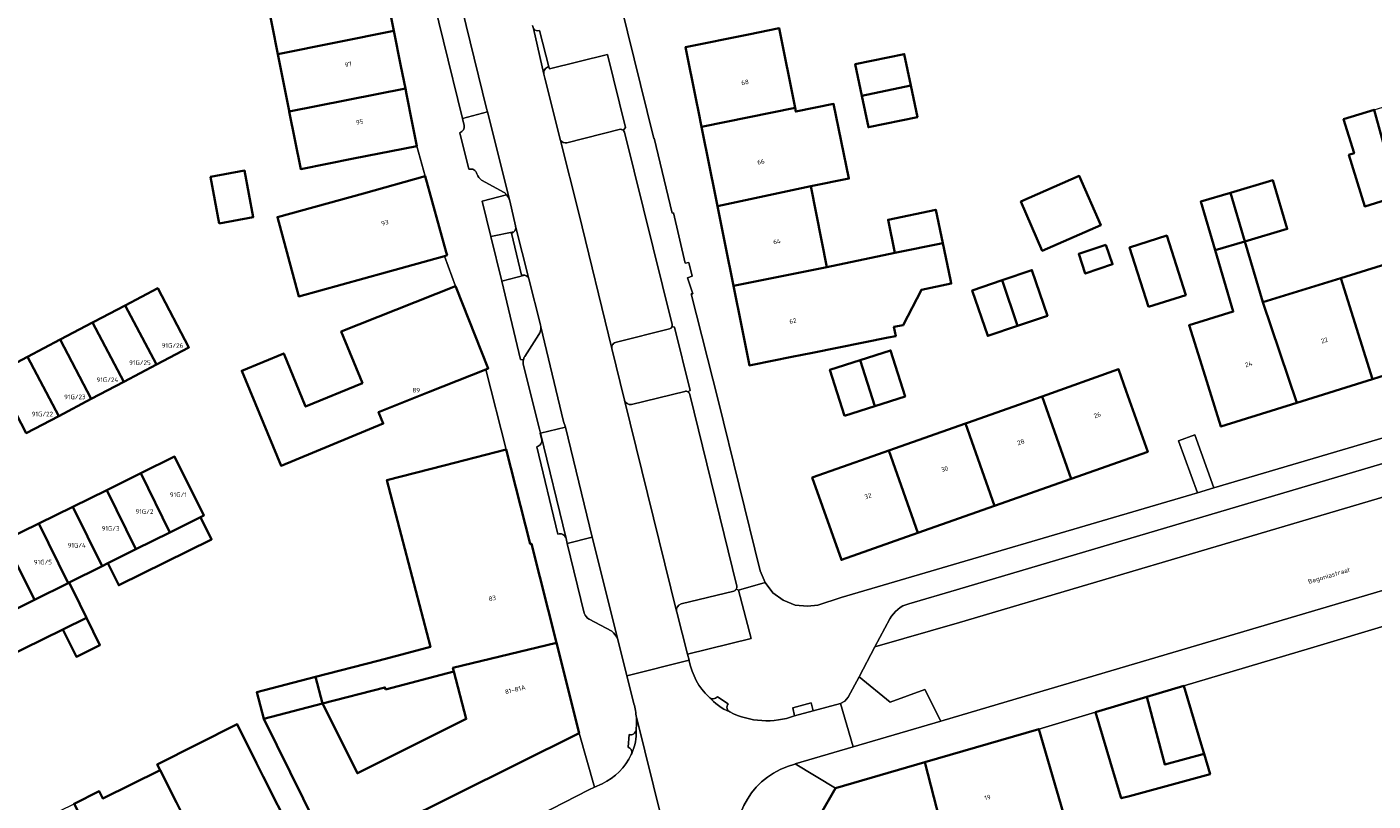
# Model space of a CAD drawing. Header units: metres. Extents: x 197700 to 204338, y 317132 to 325229.
# Tile 300 of 656: x 200481 to 200586, y 319314 to 319374. Entities that reach past the tile are written whole.
import ezdxf
from ezdxf.enums import TextEntityAlignment as Align

# ---------------------------------------------------------------- set-up
doc = ezdxf.new("R2010")
doc.units = ezdxf.units.M
for name, color, linetype, lineweight in [('B-WE-GR-BEPLANTING_CULTUUR_BODEMBEDEKKER-GV', 90, 'Continuous', 18), ('B-WE-IE-TERREINAFSCHEIDING_KUNSTMATIG_MUUR-G', 90, 'IE-TERREINAFSCHEIDING-KUNSTMATIG-DICHT', 18), ('B-WE-OG-BEBOUWING-GV', 7, 'Continuous', 35), ('B-WE-OG-BEBOUWING-T18', 10, 'Continuous', 18), ('B-WE-OG-TERREIN_ERF-GV', 7, 'Continuous', 18), ('B-WE-OG-TOPOGRAFIE-T18', 10, 'Continuous', 18), ('B-WE-VH-VERHARDING_ASFALT-GV', 252, 'Continuous', 18), ('B-WE-VH-VERHARDING_BETONSTRAATSTEEN-GV', 252, 'Continuous', 18), ('B-WE-VH-VERHARDING_OPEN-GV', 252, 'Continuous', 18), ('B-WE-VH-VERHARDING_STRAATBAKSTEEN-GV', 252, 'Continuous', 18), ('B-WE-VH-VERHARDING_TEGEL-GV', 252, 'Continuous', 18)]:
    doc.layers.add(name, color=color, linetype=linetype, lineweight=lineweight)
doc.styles.add('NLCS-ISO-M200-T18', font='NLCS-ISO.ttf', dxfattribs={"height": 0.36})
doc.linetypes.add('IE-TERREINAFSCHEIDING-KUNSTMATIG-DICHT', pattern='A,8,-1,[82,NLCS.SHX,S=0.75,R=90,X=0,Y=0],-1', length=10)

msp = doc.modelspace()

# ---------------------------------------------------------------- linework, layer by layer
at = {"layer": 'B-WE-GR-BEPLANTING_CULTUUR_BODEMBEDEKKER-GV'}
for points in [[(200527.497, 319366.034), (200527.679, 319366.248), (200526.266, 319371.942), (200521.748, 319370.845), (200521.694, 319370.977)], [(200521.305, 319370.428), (200521.378, 319370.111), (200522.606, 319365.259)], [(200523.105, 319365.076), (200527.278, 319366.125)], [(200518.403, 319361.011), (200516.504, 319360.511), (200517.178, 319357.768), (200518.969, 319358.122)], [(200519.112, 319358.577), (200519.109, 319358.591), (200519.105, 319358.604), (200518.655, 319360.552)], [(200519.836, 319354.739), (200518.024, 319354.273), (200519.494, 319348.189), (200519.72, 319348.164)], [(200521.076, 319350.726), (200521.039, 319350.88), (200520.139, 319354.475)], [(200519.819, 319348.407), (200520.922, 319350.116)], [(200531.103, 319350.569), (200526.982, 319349.517)], [(200532.537, 319345.653), (200532.726, 319345.773), (200531.5, 319350.688), (200531.306, 319350.745)], [(200526.618, 319349.034), (200527.592, 319345)], [(200528.133, 319344.682), (200532.3, 319345.697)], [(200531.658, 319328.553), (200531.673, 319328.492), (200532.509, 319325.216), (200537.473, 319326.438), (200536.484, 319330.19)], [(200536.112, 319330.133), (200532.012, 319329.123)], [(200536.484, 319330.19), (200536.301, 319330.266)]]:
    msp.add_lwpolyline(points, dxfattribs=at)
for points in [[(200521.694, 319370.977, 0.4177578), (200521.305, 319370.428)], [(200527.278, 319366.125, -0.1605567), (200527.497, 319366.034)], [(200522.606, 319365.259, 0.3036591), (200523.105, 319365.076)], [(200518.655, 319360.552, 0.0947977), (200518.403, 319361.011)], [(200518.969, 319358.122, 0.2652885), (200519.112, 319358.577)], [(200520.139, 319354.475, 0.223544), (200519.836, 319354.739)], [(200520.922, 319350.116, 0.1842788), (200521.076, 319350.726)], [(200531.306, 319350.745, -0.2769555), (200531.103, 319350.569)], [(200526.982, 319349.517, 0.4427902), (200526.618, 319349.034)], [(200519.72, 319348.164, -0.0700654), (200519.819, 319348.407)], [(200532.3, 319345.697, -0.1944418), (200532.537, 319345.653)], [(200527.592, 319345, 0.3653622), (200528.133, 319344.682)], [(200536.301, 319330.266, -0.1861078), (200536.112, 319330.133)], [(200532.012, 319329.123, 0.3788315), (200531.658, 319328.553)]]:
    msp.add_lwpolyline(points, format="xyb", dxfattribs=at)
at = {"layer": 'B-WE-IE-TERREINAFSCHEIDING_KUNSTMATIG_MUUR-G'}
msp.add_lwpolyline([(200516.789, 319347.408), (200518.375, 319341.159)], dxfattribs=at)
at = {"layer": 'B-WE-OG-BEBOUWING-GV'}
for points in [[(200509.624, 319373.783), (200509.052, 319376.66), (200508.733, 319378.266), (200499.692, 319376.471), (200500.579, 319371.987)], [(200533.37, 319367.499), (200533.606, 319366.322), (200540.897, 319367.786), (200539.662, 319373.991), (200537.276, 319373.512), (200532.361, 319372.525), (200533.193, 319368.381)], [(200510.514, 319369.3), (200510.17, 319371.033), (200509.624, 319373.783), (200500.579, 319371.987), (200500.759, 319371.079), (200501.46, 319367.551), (200501.469, 319367.504)], [(200549.92, 319369.526), (200549.41, 319371.981), (200545.593, 319371.187), (200546.104, 319368.732)], [(200510.6, 319368.866), (200510.514, 319369.3), (200501.469, 319367.504), (200502.36, 319363.021), (200506.479, 319363.839), (200511.404, 319364.817), (200511.046, 319366.618)], [(200549.92, 319369.526), (200546.104, 319368.732), (200546.614, 319366.278), (200550.431, 319367.071)], [(200533.842, 319365.146), (200534.02, 319364.263), (200534.852, 319360.119), (200542.114, 319361.677), (200545.088, 319362.285), (200543.901, 319368.099), (200540.955, 319367.497), (200540.897, 319367.786), (200533.606, 319366.322)], [(200587.888, 319360.908), (200586.038, 319367.639), (200583.656, 319366.906), (200584.472, 319364.253), (200584.071, 319364.128), (200585.306, 319360.113)], [(200496.001, 319358.785), (200498.659, 319359.283), (200497.982, 319362.902), (200495.324, 319362.405)], [(200513.772, 319356.299), (200513.705, 319356.542), (200512.065, 319362.463), (200507.247, 319361.129), (200500.541, 319359.272), (200502.203, 319353.097), (200508.958, 319354.966), (200513.571, 319356.243)], [(200558.494, 319360.5), (200560.172, 319356.651), (200564.73, 319358.638), (200563.051, 319362.488)], [(200534.852, 319360.119), (200535.684, 319355.975), (200535.861, 319355.093), (200536.097, 319353.916), (200543.369, 319355.376), (200542.114, 319361.677)], [(200574.845, 319361.169), (200575.964, 319357.387), (200579.261, 319358.362), (200578.142, 319362.145)], [(200575.964, 319357.387), (200574.845, 319361.169), (200572.522, 319360.482), (200573.641, 319356.7)], [(200548.684, 319356.483), (200552.406, 319357.258), (200551.867, 319359.844), (200548.145, 319359.07)], [(200536.333, 319352.739), (200536.51, 319351.857), (200537.342, 319347.714), (200537.575, 319347.761), (200540.637, 319348.375), (200542.244, 319348.698), (200548.141, 319349.881), (200548.742, 319350.002), (200548.598, 319350.717), (200549.314, 319350.861), (200550.743, 319353.609), (200553.066, 319354.094), (200553.004, 319354.39), (200552.406, 319357.258), (200548.684, 319356.483), (200543.369, 319355.376), (200536.097, 319353.916)], [(200565.131, 319357.128), (200563.006, 319356.413), (200563.522, 319354.88), (200565.647, 319355.596)], [(200568.46, 319352.273), (200571.353, 319353.202), (200569.867, 319357.837), (200566.973, 319356.909)], [(200577.37, 319352.636), (200575.964, 319357.387), (200573.641, 319356.7), (200575.056, 319351.916), (200571.614, 319350.844), (200572.595, 319347.717), (200574.091, 319342.946), (200580.004, 319344.8)], [(200583.449, 319354.529), (200585.918, 319346.654), (200591.831, 319348.508), (200589.365, 319356.371)], [(200558.246, 319350.801), (200560.574, 319351.592), (200559.366, 319355.147), (200557.038, 319354.356)], [(200557.038, 319354.356), (200554.709, 319353.565), (200555.917, 319350.01), (200558.246, 319350.801)], [(200585.918, 319346.654), (200583.449, 319354.529), (200577.37, 319352.636), (200580.004, 319344.8)], [(200488.667, 319352.4), (200491.101, 319347.778), (200493.641, 319349.116), (200491.208, 319353.738)], [(200505.503, 319350.348), (200507.162, 319346.334), (200502.741, 319344.507), (200501.028, 319348.652), (200497.766, 319347.303), (200500.829, 319339.892), (200508.792, 319343.183), (200508.422, 319344.079), (200512.325, 319345.632), (200516.789, 319347.408), (200516.971, 319347.48), (200514.438, 319353.846), (200514.418, 319353.896), (200509.772, 319352.047)], [(200486.132, 319351.065), (200488.566, 319346.443), (200491.101, 319347.778), (200488.667, 319352.4), (200486.23, 319351.116)], [(200486.132, 319351.065), (200483.597, 319349.73), (200486.031, 319345.108), (200488.566, 319346.443)], [(200486.031, 319345.108), (200483.597, 319349.73), (200481.063, 319348.395), (200483.496, 319343.773)], [(200549.48, 319345.292), (200548.341, 319348.883), (200545.974, 319348.133), (200547.108, 319344.54)], [(200481.063, 319348.395), (200478.528, 319347.06), (200480.961, 319342.438), (200483.496, 319343.773)], [(200544.747, 319343.792), (200547.108, 319344.54), (200545.974, 319348.133), (200543.608, 319347.383)], [(200560.148, 319345.303), (200562.416, 319338.884), (200568.386, 319340.993), (200566.721, 319345.708), (200566.119, 319347.412)], [(200562.416, 319338.884), (200560.148, 319345.303), (200554.336, 319343.251), (200554.178, 319343.195), (200556.446, 319336.776)], [(200550.476, 319334.667), (200556.446, 319336.776), (200554.178, 319343.195), (200548.208, 319341.086)], [(200494.554, 319335.895), (200494.793, 319336.012), (200492.528, 319340.611), (200489.881, 319339.308), (200492.152, 319334.699)], [(200508.956, 319322.47), (200514.296, 319323.864), (200514.226, 319324.154), (200522.287, 319326.103), (200520.354, 319333.811), (200520.256, 319333.802), (200518.375, 319341.159), (200513.531, 319339.921), (200509.073, 319338.782), (200510.185, 319334.522), (200512.469, 319325.773), (200510.246, 319325.193), (200508.373, 319324.704), (200503.522, 319323.438), (200504.065, 319321.357), (200508.916, 319322.623)], [(200550.476, 319334.667), (200548.208, 319341.086), (200546.947, 319340.641), (200542.234, 319338.97), (200544.506, 319332.559)], [(200487.236, 319338.005), (200489.512, 319333.385), (200492.152, 319334.699), (200489.881, 319339.308)], [(200487.236, 319338.005), (200484.592, 319336.703), (200486.874, 319332.071), (200487.331, 319332.298), (200489.512, 319333.385)], [(200484.592, 319336.703), (200481.947, 319335.401), (200484.234, 319330.757), (200484.3, 319330.79), (200486.874, 319332.071)], [(200479.302, 319334.098), (200481.595, 319329.444), (200484.234, 319330.757), (200481.947, 319335.401)], [(200494.554, 319335.895), (200492.152, 319334.699), (200489.512, 319333.385), (200487.331, 319332.298), (200488.172, 319330.589), (200495.411, 319334.154)], [(200479.302, 319334.098), (200476.657, 319332.796), (200478.956, 319328.13), (200481.595, 319329.444)], [(200478.956, 319328.13), (200477.888, 319327.598), (200479.224, 319324.883), (200483.816, 319327.144), (200485.657, 319328.051), (200485.143, 319329.097), (200484.3, 319330.79), (200484.234, 319330.757), (200481.595, 319329.444)], [(200483.816, 319327.144), (200484.867, 319325.012), (200486.705, 319325.918), (200485.657, 319328.051)], [(200514.296, 319323.864), (200515.262, 319320.162), (200506.776, 319315.926), (200504.065, 319321.357), (200499.473, 319320.159), (200502.558, 319313.953), (200504.784, 319309.475), (200524.055, 319319.053), (200522.287, 319326.103), (200514.226, 319324.154)], [(200499.473, 319320.159), (200504.065, 319321.357), (200503.522, 319323.438), (200498.931, 319322.239)], [(200571.201, 319322.738), (200568.315, 319321.875), (200569.731, 319316.601), (200572.781, 319317.451), (200572.633, 319317.947)], [(200573.254, 319315.868), (200572.781, 319317.451), (200569.731, 319316.601), (200568.315, 319321.875), (200564.32, 319320.681), (200565.753, 319315.89), (200566.324, 319313.979), (200566.977, 319314.157)], [(200499.435, 319315.688), (200498.914, 319316.725), (200497.403, 319319.752), (200491.168, 319316.615), (200491.395, 319316.166), (200492.666, 319313.647), (200495.453, 319308.094), (200501.679, 319311.22)], [(200551.021, 319316.796), (200552.618, 319310.529), (200552.888, 319310.594), (200552.87, 319310.669), (200561.79, 319312.862), (200561.293, 319314.571), (200559.898, 319319.373)], [(200491.395, 319316.166), (200486.929, 319313.965), (200486.653, 319314.525), (200484.683, 319313.554), (200489.077, 319304.892), (200495.453, 319308.094), (200492.666, 319313.647)], [(200552.618, 319310.529), (200551.021, 319316.796), (200544.058, 319314.774), (200542.823, 319312.639), (200543.867, 319308.433)]]:
    msp.add_lwpolyline(points, close=True, dxfattribs=at)
at = {"layer": 'B-WE-OG-TERREIN_ERF-GV'}
for points in [[(200504.784, 319309.475), (200502.558, 319313.953), (200499.473, 319320.159), (200498.931, 319322.239), (200503.522, 319323.438), (200508.373, 319324.704), (200510.246, 319325.193), (200512.469, 319325.773), (200510.185, 319334.522), (200509.073, 319338.782), (200513.531, 319339.921), (200518.375, 319341.159), (200516.789, 319347.408), (200512.325, 319345.632), (200508.422, 319344.079), (200508.792, 319343.183), (200500.829, 319339.892), (200497.766, 319347.303), (200501.028, 319348.652), (200502.741, 319344.507), (200507.162, 319346.334), (200505.503, 319350.348), (200509.772, 319352.047), (200514.418, 319353.896), (200513.571, 319356.243), (200508.958, 319354.966), (200502.203, 319353.097), (200500.541, 319359.272), (200507.247, 319361.129), (200512.065, 319362.463), (200511.404, 319364.817), (200506.479, 319363.839), (200502.36, 319363.021), (200501.469, 319367.504), (200501.46, 319367.551), (200500.759, 319371.079), (200500.579, 319371.987), (200499.692, 319376.471)], [(200527.31, 319375.826), (200529.889, 319365.415), (200529.917, 319365.429), (200531.318, 319359.587), (200531.419, 319359.622), (200532.329, 319355.689), (200532.609, 319355.731), (200532.862, 319354.677), (200532.515, 319354.545), (200532.915, 319353.305), (200532.804, 319353.285), (200534.896, 319345.015), (200538.181, 319331.718), (200538.559, 319330.807), (200539.156, 319329.998), (200539.979, 319329.418), (200540.902, 319329.035), (200541.874, 319328.948), (200542.658, 319329.04), (200544.482, 319329.618), (200572.262, 319337.795), (200570.792, 319341.843), (200572.06, 319342.309), (200573.554, 319338.177), (200628.896, 319354.517)], [(200478.528, 319347.06), (200481.063, 319348.395), (200483.597, 319349.73), (200486.132, 319351.065), (200486.23, 319351.116), (200488.667, 319352.4), (200491.208, 319353.738), (200493.641, 319349.116), (200491.101, 319347.778), (200488.566, 319346.443), (200486.031, 319345.108), (200483.496, 319343.773), (200480.961, 319342.438)], [(200479.302, 319334.098), (200481.947, 319335.401), (200484.592, 319336.703), (200487.236, 319338.005), (200489.881, 319339.308), (200492.528, 319340.611), (200494.793, 319336.012), (200494.554, 319335.895), (200495.411, 319334.154), (200488.172, 319330.589), (200487.331, 319332.298), (200486.874, 319332.071), (200484.3, 319330.79), (200485.143, 319329.097), (200485.657, 319328.051), (200486.705, 319325.918), (200484.867, 319325.012), (200483.816, 319327.144), (200479.224, 319324.883)], [(200588.512, 319308.087), (200586.875, 319314.745), (200594.693, 319316.668), (200593.575, 319320.411), (200589.858, 319319.299), (200588.824, 319322.787), (200587.403, 319327.581), (200581.072, 319325.69), (200571.201, 319322.738), (200572.633, 319317.947), (200572.781, 319317.451), (200573.254, 319315.868), (200566.977, 319314.157), (200566.324, 319313.979), (200565.753, 319315.89), (200564.32, 319320.681), (200559.898, 319319.373), (200561.293, 319314.571), (200561.79, 319312.862)]]:
    msp.add_lwpolyline(points, dxfattribs=at)
for points in [[(200534.02, 319364.263), (200533.842, 319365.146), (200533.606, 319366.322), (200533.37, 319367.499), (200533.193, 319368.381), (200532.361, 319372.525), (200537.276, 319373.512), (200539.662, 319373.991), (200540.897, 319367.786), (200540.955, 319367.497), (200543.901, 319368.099), (200545.088, 319362.285), (200542.114, 319361.677), (200543.369, 319355.376), (200548.684, 319356.483), (200548.145, 319359.07), (200551.867, 319359.844), (200552.406, 319357.258), (200553.004, 319354.39), (200553.066, 319354.094), (200550.743, 319353.609), (200549.314, 319350.861), (200548.598, 319350.717), (200548.742, 319350.002), (200548.141, 319349.881), (200542.244, 319348.698), (200540.637, 319348.375), (200537.575, 319347.761), (200537.342, 319347.714), (200536.51, 319351.857), (200536.333, 319352.739), (200536.097, 319353.916), (200535.861, 319355.093), (200535.684, 319355.975), (200534.852, 319360.119)], [(200546.104, 319368.732), (200545.593, 319371.187), (200549.41, 319371.981), (200549.92, 319369.526), (200550.431, 319367.071), (200546.614, 319366.278)], [(200586.038, 319367.639), (200588.419, 319368.371), (200590.47, 319361.702), (200587.888, 319360.908), (200585.306, 319360.113), (200584.071, 319364.128), (200584.472, 319364.253), (200583.656, 319366.906)], [(200496.001, 319358.785), (200495.324, 319362.405), (200497.982, 319362.902), (200498.659, 319359.283)], [(200558.494, 319360.5), (200563.051, 319362.488), (200564.73, 319358.638), (200560.172, 319356.651)], [(200577.37, 319352.636), (200583.449, 319354.529), (200589.365, 319356.371), (200595.285, 319358.214), (200596.25, 319355.133), (200597.745, 319350.362), (200591.831, 319348.508), (200585.918, 319346.654), (200580.004, 319344.8), (200574.091, 319342.946), (200572.595, 319347.717), (200571.614, 319350.844), (200575.056, 319351.916), (200573.641, 319356.7), (200572.522, 319360.482), (200574.845, 319361.169), (200578.142, 319362.145), (200579.261, 319358.362), (200575.964, 319357.387)], [(200565.131, 319357.128), (200565.647, 319355.596), (200563.522, 319354.88), (200563.006, 319356.413)], [(200568.46, 319352.273), (200566.973, 319356.909), (200569.867, 319357.837), (200571.353, 319353.202)], [(200557.038, 319354.356), (200559.366, 319355.147), (200560.574, 319351.592), (200558.246, 319350.801), (200555.917, 319350.01), (200554.709, 319353.565)], [(200548.341, 319348.883), (200549.48, 319345.292), (200547.108, 319344.54), (200544.747, 319343.792), (200543.608, 319347.383), (200545.974, 319348.133)], [(200556.446, 319336.776), (200550.476, 319334.667), (200544.506, 319332.559), (200542.234, 319338.97), (200546.947, 319340.641), (200548.208, 319341.086), (200554.178, 319343.195), (200554.336, 319343.251), (200560.148, 319345.303), (200566.119, 319347.412), (200566.721, 319345.708), (200568.386, 319340.993), (200562.416, 319338.884)], [(200514.296, 319323.864), (200508.956, 319322.47), (200508.916, 319322.623), (200504.065, 319321.357), (200506.776, 319315.926), (200515.262, 319320.162)], [(200498.914, 319316.725), (200499.435, 319315.688), (200501.679, 319311.22), (200495.453, 319308.094), (200489.077, 319304.892), (200482.546, 319301.612), (200480.302, 319306.08), (200479.833, 319307.015), (200478.17, 319310.325), (200476.469, 319309.487), (200471.336, 319319.903), (200475.051, 319321.733), (200480.176, 319311.333), (200484.683, 319313.554), (200486.653, 319314.525), (200486.929, 319313.965), (200491.395, 319316.166), (200491.168, 319316.615), (200497.403, 319319.752)]]:
    msp.add_lwpolyline(points, close=True, dxfattribs=at)
at = {"layer": 'B-WE-VH-VERHARDING_ASFALT-GV'}
for points in [[(200553.713, 319327.691), (200547.12, 319325.777), (200545.895, 319323.458), (200548.319, 319321.483), (200551.018, 319322.466), (200552.248, 319319.983), (200558.829, 319321.934), (200635.728, 319344.675), (200633.745, 319351.374)], [(200544.435, 319321.368), (200545.427, 319317.984), (200552.248, 319319.983), (200551.018, 319322.466), (200548.319, 319321.483), (200545.895, 319323.458), (200545.044, 319321.855), (200544.777, 319321.544)]]:
    msp.add_lwpolyline(points, close=True, dxfattribs=at)
at = {"layer": 'B-WE-VH-VERHARDING_BETONSTRAATSTEEN-GV'}
for points in [[(200518.655, 319360.552), (200516.906, 319367.474), (200514.976, 319366.95), (200515.105, 319366.428)], [(200514.751, 319365.85), (200515.472, 319363.005)], [(200516.462, 319362.155), (200518.21, 319361.205)], [(200520.139, 319354.475), (200519.112, 319358.577)], [(200518.784, 319358.016), (200519.58, 319354.739)], [(200548.287, 319327.964), (200547.12, 319325.777), (200553.713, 319327.691), (200633.745, 319351.374), (200633.033, 319353.782), (200553.472, 319330.239)], [(200523.043, 319334.237), (200521.05, 319342.434), (200521.031, 319342.429), (200521.132, 319341.993)], [(200520.77, 319341.382), (200522.401, 319334.568)], [(200553.472, 319330.239), (200549.762, 319329.146)], [(200532.651, 319324.661), (200532.632, 319324.737), (200527.777, 319323.529), (200528.291, 319321.465)], [(200528.51, 319320.407), (200531.906, 319306.652), (200531.948, 319306.522), (200531.986, 319306.393), (200532.254, 319305.579), (200532.618, 319304.111), (200533.398, 319300.961), (200538.272, 319302.168), (200537.013, 319307.251), (200536.474, 319309.17), (200536.42, 319309.385)], [(200531.906, 319306.652), (200528.51, 319320.407)], [(200545.427, 319317.984), (200544.435, 319321.368), (200542.313, 319320.795), (200540.86, 319320.393)], [(200528.503, 319319.326), (200528.505, 319319.295)], [(200528.173, 319317.481), (200528.127, 319317.38)], [(200540.88, 319316.651), (200540.9, 319316.657), (200545.427, 319317.984)], [(200546.755, 319278.294), (200549.333, 319279.227), (200551.035, 319279.644), (200550.931, 319280.059), (200549.038, 319287.596), (200548.976, 319287.844), (200546.745, 319296.835), (200546.278, 319298.716), (200545.08, 319303.543), (200543.867, 319308.433), (200542.823, 319312.639), (200544.058, 319314.774), (200540.9, 319316.657), (200540.88, 319316.651)], [(200525.862, 319315.111), (200525.263, 319314.834), (200524.82, 319314.629), (200519.111, 319311.715), (200497.388, 319300.988), (200473.643, 319289.178), (200462.683, 319283.728), (200456.182, 319280.501), (200454.564, 319279.691), (200448.934, 319276.892), (200437.688, 319271.28), (200427.093, 319265.818), (200416.932, 319260.462), (200415.942, 319259.93), (200414.257, 319259.001), (200412.551, 319258.145), (200415.193, 319253.255), (200417.397, 319254.446), (200428.533, 319260.37)]]:
    msp.add_lwpolyline(points, dxfattribs=at)
for points in [[(200515.105, 319366.428, -0.3750211), (200514.751, 319365.85)], [(200515.472, 319363.005, -0.4363482), (200516.091, 319362.641)], [(200516.091, 319362.641, 0.1668321), (200516.462, 319362.155)], [(200518.21, 319361.205, -0.049089), (200518.403, 319361.011)], [(200518.403, 319361.011, -0.0947977), (200518.655, 319360.552)], [(200518.969, 319358.122, -0.1070372), (200518.784, 319358.016)], [(200519.112, 319358.577, -0.2652885), (200518.969, 319358.122)], [(200519.58, 319354.739, -0.140625), (200519.836, 319354.739)], [(200519.836, 319354.739, -0.223544), (200520.139, 319354.475)], [(200521.132, 319341.993, -0.4300791), (200520.77, 319341.382)], [(200522.401, 319334.568, -0.4333579), (200523.043, 319334.237)], [(200549.762, 319329.146, 0.2049101), (200548.287, 319327.964)], [(200534.171, 319321.874, -0.1524503), (200532.651, 319324.661)], [(200528.291, 319321.465, -0.0524758), (200528.51, 319320.407)], [(200535.803, 319320.709, -0.1009332), (200534.171, 319321.874)], [(200528.51, 319320.407, -0.0527093), (200528.503, 319319.326)], [(200540.86, 319320.393, -0.2052126), (200535.803, 319320.709)], [(200528.505, 319319.295, -0.1178575), (200528.173, 319317.481)], [(200528.127, 319317.38, -0.1698278), (200525.862, 319315.111)], [(200540.88, 319316.651, 0.4033728), (200536.42, 319309.385)], [(200536.42, 319309.385, -0.4033728), (200540.88, 319316.651)]]:
    msp.add_lwpolyline(points, format="xyb", dxfattribs=at)
msp.add_lwpolyline([(200521.05, 319342.434), (200523.043, 319334.237), (200523.14, 319333.837), (200525.087, 319334.321), (200522.991, 319342.903)], close=True, dxfattribs=at)
at = {"layer": 'B-WE-VH-VERHARDING_OPEN-GV'}
msp.add_lwpolyline([(200572.06, 319342.309), (200570.792, 319341.843), (200572.262, 319337.795), (200573.554, 319338.177)], close=True, dxfattribs=at)
at = {"layer": 'B-WE-VH-VERHARDING_STRAATBAKSTEEN-GV'}
for points in [[(200507.566, 319397.126), (200514.976, 319366.95), (200516.906, 319367.474), (200516.835, 319367.754), (200508.913, 319400.117)], [(200520.494, 319373.967), (200521.305, 319370.428)], [(200521.694, 319370.977), (200520.972, 319373.817)], [(200527.278, 319366.125), (200523.105, 319365.076)], [(200531.302, 319350.917), (200527.597, 319365.903)], [(200522.606, 319365.259), (200524.041, 319359.589), (200526.618, 319349.034)], [(200519.697, 319347.824), (200520.976, 319342.737), (200521.05, 319342.434), (200522.991, 319342.903), (200522.851, 319343.337), (200521.076, 319350.726)], [(200520.922, 319350.116), (200519.819, 319348.407)], [(200526.982, 319349.517), (200531.103, 319350.569)], [(200532.3, 319345.697), (200528.133, 319344.682)], [(200527.592, 319345), (200531.658, 319328.553)], [(200536.347, 319330.501), (200532.68, 319345.457)], [(200527.048, 319326.454), (200525.087, 319334.321), (200523.14, 319333.837), (200524.463, 319328.396)], [(200532.012, 319329.123), (200536.112, 319330.133)], [(200524.849, 319327.943), (200526.601, 319326.997)], [(200535.67, 319321.332), (200534.85, 319321.895)], [(200527.969, 319318.946), (200527.877, 319317.962)]]:
    msp.add_lwpolyline(points, dxfattribs=at)
for points in [[(200520.972, 319373.817, -0.292927), (200520.494, 319373.967)], [(200521.305, 319370.428, -0.4177578), (200521.694, 319370.977)], [(200527.497, 319366.034, 0.1605567), (200527.278, 319366.125)], [(200527.597, 319365.903, 0.1080228), (200527.497, 319366.034)], [(200523.105, 319365.076, -0.3036591), (200522.606, 319365.259)], [(200531.306, 319350.745, 0.162705), (200531.302, 319350.917)], [(200521.076, 319350.726, -0.1842788), (200520.922, 319350.116)], [(200531.103, 319350.569, 0.2769555), (200531.306, 319350.745)], [(200526.618, 319349.034, -0.4427902), (200526.982, 319349.517)], [(200519.72, 319348.164, 0.0911573), (200519.697, 319347.824)], [(200519.819, 319348.407, 0.0700654), (200519.72, 319348.164)], [(200532.537, 319345.653, 0.1944418), (200532.3, 319345.697)], [(200532.68, 319345.457, 0.1978769), (200532.537, 319345.653)], [(200528.133, 319344.682, -0.3653622), (200527.592, 319345)], [(200536.112, 319330.133, 0.1861078), (200536.301, 319330.266)], [(200536.301, 319330.266, 0.1957413), (200536.347, 319330.501)], [(200531.658, 319328.553, -0.3788315), (200532.012, 319329.123)], [(200524.463, 319328.396, 0.1727701), (200524.849, 319327.943)], [(200526.601, 319326.997, -0.1130479), (200527.048, 319326.454)], [(200534.85, 319321.895, -0.4403423), (200534.171, 319321.874)], [(200534.171, 319321.874, 0.1009332), (200535.803, 319320.709)], [(200535.803, 319320.709, -0.4673826), (200535.67, 319321.332)], [(200528.505, 319319.295, -0.4462219), (200527.969, 319318.946)], [(200528.173, 319317.481, 0.1178575), (200528.505, 319319.295)], [(200527.877, 319317.962, -0.3361562), (200528.173, 319317.481)]]:
    msp.add_lwpolyline(points, format="xyb", dxfattribs=at)
msp.add_lwpolyline([(200540.86, 319320.393), (200542.313, 319320.795), (200542.138, 319321.407), (200540.731, 319321.021)], close=True, dxfattribs=at)
at = {"layer": 'B-WE-VH-VERHARDING_TEGEL-GV'}
for points in [[(200536.301, 319330.266), (200536.484, 319330.19), (200538.559, 319330.807), (200538.181, 319331.718), (200534.896, 319345.015), (200532.804, 319353.285), (200532.915, 319353.305), (200532.515, 319354.545), (200532.862, 319354.677), (200532.609, 319355.731), (200532.329, 319355.689), (200531.419, 319359.622), (200531.318, 319359.587), (200529.917, 319365.429), (200529.889, 319365.415), (200527.31, 319375.826), (200523.804, 319390.237), (200523.489, 319391.368), (200521.092, 319401.15), (200520.77, 319402.466), (200518.911, 319401.912), (200518.785, 319401.856), (200518.659, 319401.796)], [(200508.913, 319400.117), (200516.835, 319367.754), (200516.906, 319367.474), (200518.655, 319360.552), (200519.105, 319358.604), (200519.109, 319358.591), (200519.112, 319358.577), (200520.139, 319354.475), (200521.039, 319350.88), (200521.076, 319350.726), (200522.851, 319343.337), (200522.991, 319342.903), (200525.087, 319334.321), (200527.048, 319326.454), (200527.777, 319323.529), (200532.632, 319324.737), (200532.509, 319325.216), (200531.673, 319328.492), (200531.658, 319328.553), (200527.592, 319345), (200526.618, 319349.034), (200524.041, 319359.589), (200522.606, 319365.259), (200521.378, 319370.111), (200521.305, 319370.428), (200520.494, 319373.967), (200520.439, 319374.207)], [(200515.105, 319366.428), (200514.976, 319366.95), (200507.566, 319397.126)], [(200509.052, 319376.66), (200509.624, 319373.783), (200510.17, 319371.033), (200510.514, 319369.3), (200510.6, 319368.866), (200511.046, 319366.618), (200511.404, 319364.817), (200512.065, 319362.463), (200513.705, 319356.542), (200513.772, 319356.299), (200513.571, 319356.243), (200514.418, 319353.896), (200514.438, 319353.846), (200516.971, 319347.48), (200516.789, 319347.408), (200518.375, 319341.159)], [(200520.439, 319374.207), (200520.494, 319373.967)], [(200520.972, 319373.817), (200521.694, 319370.977), (200521.748, 319370.845), (200526.266, 319371.942), (200527.679, 319366.248), (200527.497, 319366.034)], [(200515.472, 319363.005), (200514.751, 319365.85)], [(200527.597, 319365.903), (200531.302, 319350.917)], [(200518.21, 319361.205), (200516.462, 319362.155)], [(200519.72, 319348.164), (200519.494, 319348.189), (200518.024, 319354.273), (200517.178, 319357.768), (200516.504, 319360.511), (200518.403, 319361.011)], [(200518.969, 319358.122), (200517.178, 319357.768), (200518.024, 319354.273), (200519.836, 319354.739)], [(200519.58, 319354.739), (200518.784, 319358.016)], [(200549.762, 319329.146), (200553.472, 319330.239), (200633.033, 319353.782), (200632.5, 319355.582), (200630.296, 319354.931), (200628.896, 319354.517), (200573.554, 319338.177), (200572.262, 319337.795), (200544.482, 319329.618), (200542.658, 319329.04), (200541.874, 319328.948), (200540.902, 319329.035), (200539.979, 319329.418), (200539.156, 319329.998), (200538.559, 319330.807), (200536.484, 319330.19), (200537.473, 319326.438), (200532.509, 319325.216), (200532.632, 319324.737), (200532.651, 319324.661)], [(200531.306, 319350.745), (200531.5, 319350.688), (200532.726, 319345.773), (200532.537, 319345.653)], [(200521.132, 319341.993), (200521.031, 319342.429), (200521.05, 319342.434), (200520.976, 319342.737), (200519.697, 319347.824)], [(200532.68, 319345.457), (200536.347, 319330.501)], [(200522.401, 319334.568), (200520.77, 319341.382)], [(200518.375, 319341.159), (200520.256, 319333.802), (200520.354, 319333.811), (200522.287, 319326.103), (200524.055, 319319.053), (200525.263, 319314.834), (200525.862, 319315.111)], [(200524.463, 319328.396), (200523.14, 319333.837), (200523.043, 319334.237)], [(200526.601, 319326.997), (200524.849, 319327.943)], [(200540.86, 319320.393), (200540.731, 319321.021), (200542.138, 319321.407), (200542.313, 319320.795), (200544.435, 319321.368), (200544.777, 319321.544), (200545.044, 319321.855), (200545.895, 319323.458), (200547.12, 319325.777), (200548.287, 319327.964)], [(200528.291, 319321.465), (200527.777, 319323.529), (200527.048, 319326.454)], [(200534.85, 319321.895), (200535.67, 319321.332)], [(200528.505, 319319.295), (200528.503, 319319.326)], [(200519.111, 319311.715), (200524.82, 319314.629), (200525.263, 319314.834), (200524.055, 319319.053), (200504.784, 319309.475)], [(200527.877, 319317.962), (200527.969, 319318.946)], [(200528.127, 319317.38), (200528.173, 319317.481)]]:
    msp.add_lwpolyline(points, dxfattribs=at)
for points in [[(200520.494, 319373.967, 0.292927), (200520.972, 319373.817)], [(200514.751, 319365.85, 0.3750211), (200515.105, 319366.428)], [(200527.497, 319366.034, -0.1080228), (200527.597, 319365.903)], [(200516.091, 319362.641, 0.4363482), (200515.472, 319363.005)], [(200516.462, 319362.155, -0.1668321), (200516.091, 319362.641)], [(200518.403, 319361.011, 0.049089), (200518.21, 319361.205)], [(200518.784, 319358.016, 0.1070372), (200518.969, 319358.122)], [(200519.836, 319354.739, 0.140625), (200519.58, 319354.739)], [(200531.302, 319350.917, -0.162705), (200531.306, 319350.745)], [(200519.697, 319347.824, -0.0911573), (200519.72, 319348.164)], [(200532.537, 319345.653, -0.1978769), (200532.68, 319345.457)], [(200520.77, 319341.382, 0.4300791), (200521.132, 319341.993)], [(200523.043, 319334.237, 0.4333579), (200522.401, 319334.568)], [(200536.347, 319330.501, -0.1957413), (200536.301, 319330.266)], [(200548.287, 319327.964, -0.2049101), (200549.762, 319329.146)], [(200524.849, 319327.943, -0.1727701), (200524.463, 319328.396)], [(200527.048, 319326.454, 0.1130479), (200526.601, 319326.997)], [(200532.651, 319324.661, 0.1524503), (200534.171, 319321.874)], [(200528.51, 319320.407, 0.0524758), (200528.291, 319321.465)], [(200534.171, 319321.874, 0.4403423), (200534.85, 319321.895)], [(200528.503, 319319.326, 0.0527093), (200528.51, 319320.407)], [(200535.67, 319321.332, 0.4673826), (200535.803, 319320.709)], [(200535.803, 319320.709, 0.2052126), (200540.86, 319320.393)], [(200527.969, 319318.946, 0.4462219), (200528.505, 319319.295)], [(200525.862, 319315.111, 0.1698278), (200528.127, 319317.38)], [(200528.173, 319317.481, 0.3361562), (200527.877, 319317.962)]]:
    msp.add_lwpolyline(points, format="xyb", dxfattribs=at)
msp.add_lwpolyline([(200568.315, 319321.875), (200571.201, 319322.738), (200581.072, 319325.69), (200587.403, 319327.581), (200594.143, 319329.579), (200600.927, 319331.59), (200607.658, 319333.586), (200614.315, 319335.56), (200636.484, 319342.121), (200635.728, 319344.675), (200558.829, 319321.934), (200552.248, 319319.983), (200545.427, 319317.984), (200540.9, 319316.657), (200544.058, 319314.774), (200551.021, 319316.796), (200559.898, 319319.373), (200564.32, 319320.681)], close=True, dxfattribs=at)

# ---------------------------------------------------------------- texts
at = {"layer": 'B-WE-OG-BEBOUWING-T18', "style": 'NLCS-ISO-M200-T18'}
for s, rotation, p in [('97', 11.2, (200506.064, 319371.176)), ('68', 11.3, (200536.991, 319369.784)), ('95', 11.2, (200506.953, 319366.693)), ('66', 11.3, (200538.235, 319363.588)), ('93', 15.4, (200508.917, 319358.841)), ('64', 11.3, (200539.482, 319357.379)), ('62', 11.3, (200540.727, 319351.176)), ('22', 17.4, (200582.167, 319349.67)), ('24', 17.4, (200576.253, 319347.816)), ('26', 19.4, (200564.46, 319343.848)), ('28', 19.4, (200558.497, 319341.742)), ('30', 19.4, (200552.551, 319339.642)), ('32', 19.4, (200546.581, 319337.534)), ('83', 14, (200517.294, 319329.569)), ('81-81A', 14, (200519.078, 319322.455)), ('19', 16.1, (200555.9, 319314.047))]:
    msp.add_text(s, height=0.36, rotation=rotation, dxfattribs=at).set_placement(p, align=Align.MIDDLE)
for s, p in [('91G/26', (200492.362, 319349.271)), ('91G/25', (200489.822, 319347.933)), ('91G/24', (200487.287, 319346.598)), ('91G/23', (200484.752, 319345.263)), ('89', (200511.363, 319345.786)), ('91G/22', (200482.217, 319343.928)), ('91G/1', (200492.817, 319337.64)), ('91G/2', (200490.176, 319336.327)), ('91G/3', (200487.536, 319335.013)), ('91G/4', (200484.898, 319333.699)), ('91G/5', (200482.258, 319332.385))]:
    msp.add_text(s, height=0.36, dxfattribs=at).set_placement(p, align=Align.MIDDLE)
at = {"layer": 'B-WE-OG-TOPOGRAFIE-T18', "style": 'NLCS-ISO-M200-T18'}
msp.add_text('Begoniastraat', height=0.36, rotation=16.5, dxfattribs=at).set_placement((200582.542, 319331.287), align=Align.MIDDLE)

doc.saveas('drawing.dxf')
